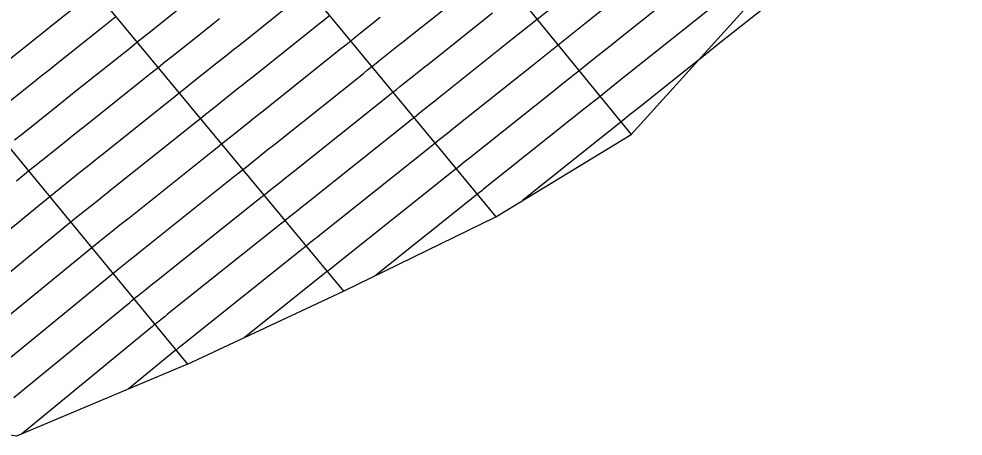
# Model space of a CAD drawing. Extents: x 1098669 to 1198896, y 698679 to 704410.
# Drawn here: x 1106765.6 to 1106822.6, y 699436.4 to 699461.6 of the extents above; entities that cross this region are included whole.
import ezdxf

# ---------------------------------------------------------------- set-up
doc = ezdxf.new("R2010")
doc.units = 0
doc.layers.add('R_Contours', color=7, linetype='Continuous')
doc.layers.add('R_Sub Surface', color=7, linetype='Continuous')

msp = doc.modelspace()

# ---------------------------------------------------------------- linework, layer by layer
at = {"layer": 'R_Contours'}
for points in [[(1106824.268, 699475.727), (1106818.437, 699471.076), (1106818.097, 699470.805), (1106817.671, 699470.465), (1106817.501, 699470.33), (1106817.416, 699470.262), (1106809.268, 699463.761), (1106809.144, 699463.663), (1106808.66, 699463.276), (1106802.481, 699458.348), (1106801.592, 699457.639), (1106800.703, 699456.93), (1106799.814, 699456.221), (1106798.925, 699455.513), (1106793.667, 699451.322), (1106793.553, 699451.231), (1106793.287, 699451.019), (1106793.211, 699450.959), (1106787.115, 699446.098)], [(1106825.45, 699474.112), (1106819.248, 699469.165), (1106819.091, 699469.04), (1106818.817, 699468.821), (1106818.778, 699468.79), (1106814.324, 699465.237), (1106813.569, 699464.634), (1106812.813, 699464.032), (1106812.058, 699463.429), (1106811.302, 699462.826), (1106807.831, 699460.057), (1106807.245, 699459.59), (1106806.659, 699459.122), (1106806.072, 699458.654), (1106805.486, 699458.187), (1106803.141, 699456.316), (1106802.555, 699455.849), (1106801.969, 699455.381), (1106801.382, 699454.914), (1106800.796, 699454.446), (1106796.017, 699450.637)], [(1106805.183, 699465.62), (1106799.782, 699461.311), (1106798.977, 699460.669), (1106798.172, 699460.027), (1106797.367, 699459.386), (1106796.562, 699458.744), (1106791.979, 699455.092), (1106791.855, 699454.993), (1106791.731, 699454.894), (1106791.607, 699454.795), (1106791.483, 699454.696), (1106790.987, 699454.3), (1106790.739, 699454.102), (1106790.491, 699453.905), (1106783.772, 699448.547), (1106783.606, 699448.415), (1106783.439, 699448.282), (1106783.107, 699448.017), (1106782.941, 699447.884), (1106782.774, 699447.752), (1106775.352, 699441.828), (1106775.242, 699441.74), (1106775.131, 699441.652), (1106775.104, 699441.63), (1106775.076, 699441.608), (1106775.049, 699441.586), (1106775.022, 699441.564), (1106772.19, 699439.241)], [(1106806.921, 699464.448), (1106801.131, 699459.829), (1106800.284, 699459.154), (1106799.438, 699458.479), (1106798.591, 699457.803), (1106797.744, 699457.128), (1106792.823, 699453.207), (1106792.742, 699453.142), (1106792.661, 699453.078), (1106792.58, 699453.013), (1106792.499, 699452.948), (1106792.094, 699452.625), (1106791.932, 699452.496), (1106791.851, 699452.432), (1106784.579, 699446.633), (1106784.434, 699446.518), (1106784.218, 699446.345), (1106784.145, 699446.287), (1106779.226, 699442.362)], [(1106765.126, 699441.208), (1106770.915, 699445.955), (1106771.089, 699446.098), (1106771.264, 699446.239), (1106771.439, 699446.381), (1106771.615, 699446.521), (1106772.318, 699447.083), (1106772.494, 699447.223), (1106772.67, 699447.363), (1106772.846, 699447.504), (1106773.022, 699447.644), (1106778.661, 699452.144), (1106778.886, 699452.323), (1106779.11, 699452.502), (1106779.334, 699452.681), (1106779.558, 699452.859), (1106780.454, 699453.575), (1106780.679, 699453.753), (1106780.903, 699453.932), (1106781.127, 699454.111), (1106781.351, 699454.29), (1106786.41, 699458.323), (1106786.663, 699458.525), (1106786.916, 699458.727), (1106787.17, 699458.929), (1106787.423, 699459.131), (1106788.435, 699459.939), (1106788.688, 699460.14), (1106788.941, 699460.342), (1106789.195, 699460.544), (1106789.448, 699460.746), (1106793.017, 699463.59)], [(1106782.329, 699462.742), (1106778.93, 699460.032), (1106778.565, 699459.741), (1106778.2, 699459.45), (1106777.835, 699459.158), (1106777.469, 699458.867), (1106776.009, 699457.702), (1106775.644, 699457.411), (1106775.279, 699457.12), (1106774.913, 699456.828), (1106774.548, 699456.537), (1106770.692, 699453.46), (1106770.368, 699453.201), (1106770.044, 699452.942), (1106769.72, 699452.684), (1106769.395, 699452.425), (1106768.098, 699451.39), (1106767.774, 699451.131), (1106767.451, 699450.871), (1106767.129, 699450.609), (1106766.808, 699450.347), (1106762.942, 699447.176)], [(1106763.409, 699457.882), (1106765.635, 699459.657), (1106766.088, 699460.019), (1106766.542, 699460.381), (1106766.996, 699460.743), (1106767.449, 699461.105), (1106769.263, 699462.553)], [(1106765.331, 699454.298), (1106765.754, 699454.636), (1106767.447, 699455.986), (1106767.87, 699456.324), (1106768.293, 699456.662), (1106768.716, 699456.999), (1106769.139, 699457.337), (1106771.806, 699459.465), (1106772.265, 699459.832), (1106772.725, 699460.198), (1106773.184, 699460.564), (1106773.643, 699460.931), (1106775.479, 699462.395)], [(1106797.669, 699462.184), (1106796.906, 699461.576), (1106796.143, 699460.968), (1106795.38, 699460.359), (1106791.136, 699456.976), (1106790.968, 699456.843), (1106790.801, 699456.71), (1106790.634, 699456.577), (1106790.467, 699456.444), (1106789.799, 699455.911), (1106789.632, 699455.777), (1106789.465, 699455.644), (1106789.298, 699455.511), (1106789.131, 699455.378), (1106782.965, 699450.461), (1106782.705, 699450.254), (1106782.444, 699450.046), (1106781.924, 699449.631), (1106781.794, 699449.527), (1106781.664, 699449.423), (1106781.534, 699449.32), (1106781.403, 699449.216), (1106774.575, 699443.767), (1106774.421, 699443.644), (1106774.267, 699443.521), (1106773.959, 699443.275), (1106773.882, 699443.214), (1106773.806, 699443.152), (1106773.729, 699443.09), (1106773.653, 699443.028), (1106765.74, 699436.538)], [(1106784.368, 699461.81), (1106784.029, 699461.54), (1106783.69, 699461.269), (1106779.737, 699458.118), (1106779.419, 699457.864), (1106779.101, 699457.61), (1106778.783, 699457.357), (1106778.464, 699457.103), (1106777.192, 699456.088), (1106776.874, 699455.834), (1106776.556, 699455.58), (1106776.238, 699455.327), (1106775.919, 699455.073), (1106771.469, 699451.521), (1106771.194, 699451.302), (1106770.919, 699451.083), (1106770.645, 699450.863), (1106770.37, 699450.644), (1106769.27, 699449.767), (1106768.996, 699449.548), (1106768.722, 699449.327), (1106768.449, 699449.105), (1106768.177, 699448.883), (1106763.865, 699445.346)], [(1106771.448, 699461.737), (1106770.944, 699461.335), (1106770.44, 699460.933), (1106768.363, 699459.275), (1106767.89, 699458.898), (1106767.417, 699458.521), (1106766.945, 699458.144), (1106766.472, 699457.767), (1106764.582, 699456.259)], [(1106787.419, 699461.686), (1106786.235, 699460.741), (1106785.938, 699460.505), (1106785.642, 699460.269), (1106785.346, 699460.033), (1106785.05, 699459.796), (1106780.544, 699456.204), (1106780.273, 699455.987), (1106780.002, 699455.771), (1106779.731, 699455.555), (1106779.459, 699455.339), (1106778.375, 699454.474), (1106778.104, 699454.257), (1106777.833, 699454.041), (1106777.562, 699453.825), (1106777.29, 699453.608), (1106772.245, 699449.583), (1106772.02, 699449.403), (1106771.795, 699449.223), (1106771.569, 699449.043), (1106771.344, 699448.863), (1106770.443, 699448.144), (1106770.217, 699447.964), (1106769.993, 699447.783), (1106769.769, 699447.602), (1106769.546, 699447.419), (1106764.788, 699443.517)], [(1106765.286, 699438.752), (1106772.284, 699444.491), (1106772.409, 699444.594), (1106772.535, 699444.696), (1106772.661, 699444.797), (1106772.787, 699444.898), (1106773.293, 699445.302), (1106773.419, 699445.403), (1106773.546, 699445.504), (1106773.672, 699445.604), (1106773.799, 699445.705), (1106780.032, 699450.68), (1106780.21, 699450.821), (1106780.387, 699450.963), (1106780.564, 699451.104), (1106780.741, 699451.245), (1106781.449, 699451.81), (1106781.627, 699451.952), (1106781.804, 699452.093), (1106781.981, 699452.234), (1106782.158, 699452.375), (1106787.77, 699456.851), (1106787.98, 699457.018), (1106788.191, 699457.186), (1106788.401, 699457.353), (1106788.611, 699457.521), (1106789.451, 699458.191), (1106789.661, 699458.359), (1106789.871, 699458.526), (1106790.082, 699458.694), (1106790.292, 699458.861), (1106794.199, 699461.975)], [(1106777.711, 699461.617), (1106777.299, 699461.289), (1106776.887, 699460.96), (1106776.474, 699460.631), (1106774.826, 699459.316), (1106774.414, 699458.988), (1106774.002, 699458.659), (1106773.589, 699458.33), (1106773.177, 699458.001), (1106769.916, 699455.398), (1106769.542, 699455.1), (1106769.168, 699454.802), (1106768.795, 699454.504), (1106768.421, 699454.206), (1106766.926, 699453.013), (1106766.553, 699452.715), (1106766.18, 699452.415), (1106765.809, 699452.113), (1106765.439, 699451.811)]]:
    msp.add_lwpolyline(points, dxfattribs=at)
at = {"layer": 'R_Sub Surface'}
for p, q in [((1106773.887, 699489.745), (1106802.577, 699454.637)), ((1106766.384, 699483.569), (1106794.412, 699449.659)), ((1106758.631, 699477.186), (1106785.199, 699445.162)), ((1106750.976, 699470.885), (1106775.785, 699440.748))]:
    msp.add_line(p, q, dxfattribs=at)
for points in [[(1106775.785, 699440.748), (1106785.199, 699445.162), (1106794.412, 699449.659), (1106802.577, 699454.637), (1106809.763, 699462.533), (1106819.94, 699467.534), (1106829.158, 699473.612), (1106839.292, 699478.586), (1106848.783, 699486.192), (1106856.346, 699496.56), (1106861.875, 699509.078), (1106868.947, 699522.49), (1106869.682, 699536.04), (1106870.202, 699549.655), (1106871.147, 699563.364)], [(1106775.785, 699440.748), (1106765.438, 699436.411), (1106754.447, 699438.147), (1106746.146, 699445.21), (1106741.816, 699453.182), (1106739.384, 699458.908), (1106737.976, 699463.611), (1106737.19, 699467.823), (1106736.813, 699471.921)]]:
    msp.add_lwpolyline(points, dxfattribs=at)

doc.saveas('drawing.dxf')
